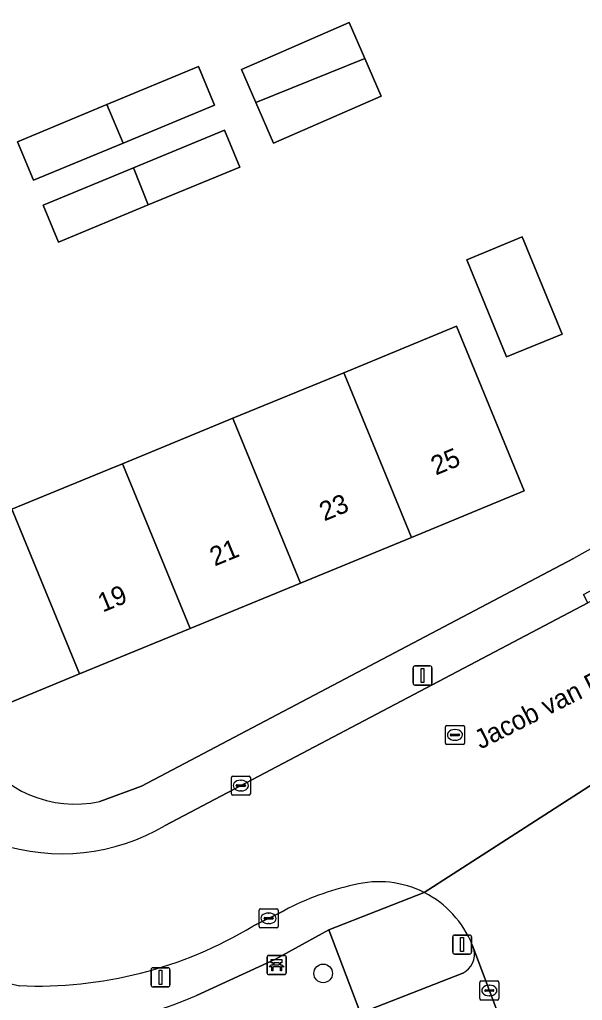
# Model space of a CAD drawing. Extents: x 162989 to 165008, y 383432 to 384338.
# Drawn here: x 163914.9 to 163944.5, y 383839.9 to 383891.5 of the extents above; entities that cross this region are included whole.
import ezdxf

# ---------------------------------------------------------------- set-up
doc = ezdxf.new("R2010")
doc.units = 0
for name, color, linetype in [('IMGEO_Bank', 7, 'Continuous'), ('IMGEO_Boom', 7, 'Continuous'), ('IMGEO_Erf', 7, 'Continuous'), ('IMGEO_Groenvoorziening', 7, 'Continuous'), ('IMGEO_Kolk', 7, 'Continuous'), ('IMGEO_Lichtmast', 7, 'Continuous'), ('IMGEO_Openbare_ruimte_label', 7, 'Continuous'), ('IMGEO_Pand', 7, 'Continuous'), ('IMGEO_Pand_nummerreeks', 7, 'Continuous'), ('IMGEO_Parkeervlak_open', 7, 'Continuous'), ('IMGEO_Rijbaan_lokaal_open', 7, 'Continuous'), ('IMGEO_Rioolput', 7, 'Continuous'), ('IMGEO_Voetpad_open', 7, 'Continuous')]:
    doc.layers.add(name, color=color, linetype=linetype)

msp = doc.modelspace()

# ---------------------------------------------------------------- linework, layer by layer
at = {"layer": 'IMGEO_Bank'}
for p, q in [((163928.006, 383842.275), (163928.847, 383842.275)), ((163928.847, 383842.275), (163928.006, 383842.275)), ((163927.931, 383841.35), (163927.931, 383842.191)), ((163927.931, 383842.191), (163927.931, 383841.35)), ((163928.24, 383841.781), (163928.24, 383841.887)), ((163928.284, 383841.887), (163928.284, 383841.781)), ((163928.572, 383841.893), (163928.29, 383841.893)), ((163928.29, 383841.775), (163928.572, 383841.775)), ((163928.578, 383841.781), (163928.578, 383841.887)), ((163928.622, 383841.887), (163928.622, 383841.781)), ((163928.931, 383842.2), (163928.931, 383841.359)), ((163928.931, 383841.359), (163928.931, 383842.2)), ((163928.856, 383841.275), (163928.015, 383841.275)), ((163928.015, 383841.275), (163928.856, 383841.275)), ((163928.628, 383841.673), (163928.235, 383841.673))]:
    msp.add_line(p, q, dxfattribs=at)
for points in [[(163928.178, 383841.673), (163928.036, 383841.673), (163928.148, 383841.775), (163928.234, 383841.775)], [(163928.234, 383841.893), (163928.148, 383841.893), (163928.148, 383842.054), (163928.711, 383842.054), (163928.711, 383841.893), (163928.628, 383841.893)], [(163928.628, 383841.775), (163928.711, 383841.775), (163928.823, 383841.673), (163928.684, 383841.673)], [(163928.228, 383841.666), (163928.228, 383841.459), (163928.185, 383841.459), (163928.185, 383841.666)], [(163928.678, 383841.666), (163928.678, 383841.459), (163928.634, 383841.459), (163928.634, 383841.666)]]:
    msp.add_lwpolyline(points, dxfattribs=at)
for centre, radius, start, end in [((163928.009, 383842.197), 0.0779, 92.4484, 184.2845), ((163928.009, 383842.197), 0.0779, 92.4484, 184.2845), ((163928.853, 383842.197), 0.0779, 2.4484, 94.2845), ((163928.853, 383842.197), 0.0779, 2.4484, 94.2845), ((163928.233, 383841.886), 0.00671, 2.8957, 87.1043), ((163928.233, 383841.782), 0.00671, 272.8957, 357.1043), ((163928.29, 383841.886), 0.00671, 92.8957, 177.1043), ((163928.29, 383841.782), 0.00671, 182.8957, 267.1043), ((163928.572, 383841.886), 0.00671, 2.8957, 87.1043), ((163928.572, 383841.782), 0.00671, 272.8957, 357.1043), ((163928.629, 383841.886), 0.00671, 92.8957, 177.1043), ((163928.629, 383841.782), 0.00671, 182.8957, 267.1043), ((163928.009, 383841.353), 0.0779, 182.4484, 274.2845), ((163928.009, 383841.353), 0.0779, 182.4484, 274.2845), ((163928.178, 383841.666), 0.00671, 2.8957, 87.1043), ((163928.235, 383841.666), 0.00671, 92.8957, 177.1043), ((163928.627, 383841.666), 0.00671, 2.8957, 87.1043), ((163928.684, 383841.666), 0.00671, 92.8957, 177.1043), ((163928.853, 383841.353), 0.0779, 272.4484, 4.2845), ((163928.853, 383841.353), 0.0779, 272.4484, 4.2845)]:
    msp.add_arc(centre, radius, start, end, dxfattribs=at)
at = {"layer": 'IMGEO_Boom'}
msp.add_circle((163930.876, 383841.333), 0.489, dxfattribs=at)
at = {"layer": 'IMGEO_Erf'}
for points in [[(163904.184, 383891.608), (163898.226, 383889.141), (163903.318, 383876.394), (163909.026, 383878.709), (163910.869, 383874.166), (163905.137, 383871.841), (163908.558, 383863.277), (163914.511, 383865.725), (163919.581, 383867.809), (163920.323, 383868.114), (163926.135, 383870.504), (163931.965, 383872.901), (163937.898, 383875.34), (163941.457, 383866.686), (163935.522, 383864.245), (163929.693, 383861.848), (163923.881, 383859.458), (163918.069, 383857.068), (163912.119, 383854.621), (163912.626, 383853.153)], [(163919.14, 383850.372), (163921.327, 383851.177), (163944.035, 383863.14)]]:
    msp.add_lwpolyline(points, dxfattribs=at)
for points in [[(163933.927, 383887.43), (163928.268, 383884.965), (163927.335, 383887.105), (163926.578, 383888.844), (163932.237, 383891.309), (163933.063, 383889.412)], [(163920.352, 383884.971), (163915.637, 383883.019), (163914.798, 383885.044), (163919.507, 383886.994), (163924.321, 383888.987), (163925.16, 383886.962)], [(163926.493, 383883.711), (163921.674, 383881.716), (163916.953, 383879.761), (163916.146, 383881.708), (163920.894, 383883.674), (163925.682, 383885.656)], [(163941.347, 383880.036), (163943.446, 383874.933), (163940.524, 383873.732), (163938.425, 383878.834)]]:
    msp.add_lwpolyline(points, close=True, dxfattribs=at)
for centre, radius, start, end in [((164118.195, 383549.945), 358.362, 112.03147, 119.07734), ((163917.828, 383856.318), 6.089, 211.3188, 282.4434)]:
    msp.add_arc(centre, radius, start, end, dxfattribs=at)
at = {"layer": 'IMGEO_Groenvoorziening'}
msp.add_lwpolyline([(163942.47, 383827.489), (163937.95, 383825.769), (163937.537, 383826.857), (163930.222, 383824.229), (163928.561, 383820.673), (163927.432, 383821.267), (163929.366, 383824.941), (163937.115, 383827.971), (163931.179, 383843.624), (163928.371, 383842.084), (163924.22, 383840.172)], dxfattribs=at)
msp.add_arc((163916.606, 383857.515), 18.941, 261.9673, 293.7031, dxfattribs=at)
at = {"layer": 'IMGEO_Kolk'}
for p, q in [((163926.05, 383850.776), (163926.05, 383851.628)), ((163926.125, 383851.702), (163926.977, 383851.702)), ((163927.051, 383851.628), (163927.051, 383850.776)), ((163926.309, 383851.196), (163926.309, 383851.208)), ((163926.747, 383851.159), (163926.349, 383851.159)), ((163926.352, 383851.245), (163926.75, 383851.245)), ((163926.538, 383851.482), (163926.563, 383851.482)), ((163926.793, 383851.208), (163926.793, 383851.196)), ((163926.977, 383850.702), (163926.125, 383850.702)), ((163926.561, 383850.922), (163926.536, 383850.922)), ((163927.507, 383843.8), (163927.507, 383844.652)), ((163927.582, 383844.726), (163928.434, 383844.726)), ((163927.995, 383844.506), (163928.02, 383844.506)), ((163928.508, 383844.652), (163928.508, 383843.8)), ((163927.766, 383844.22), (163927.766, 383844.232)), ((163928.204, 383844.183), (163927.806, 383844.183)), ((163927.809, 383844.269), (163928.207, 383844.269)), ((163928.018, 383843.946), (163927.993, 383843.946)), ((163928.25, 383844.232), (163928.25, 383844.22)), ((163928.434, 383843.726), (163927.582, 383843.726)), ((163939.117, 383840.008), (163939.117, 383840.86)), ((163939.192, 383840.934), (163940.044, 383840.934)), ((163939.605, 383840.714), (163939.63, 383840.714)), ((163940.118, 383840.86), (163940.118, 383840.008)), ((163939.376, 383840.428), (163939.376, 383840.44)), ((163939.814, 383840.391), (163939.416, 383840.391)), ((163939.419, 383840.477), (163939.817, 383840.477)), ((163939.86, 383840.44), (163939.86, 383840.428)), ((163940.044, 383839.934), (163939.192, 383839.934)), ((163939.628, 383840.154), (163939.603, 383840.154))]:
    msp.add_line(p, q, dxfattribs=at)
for points in [[(163926.05, 383850.776), (163926.05, 383851.628)], [(163926.125, 383851.702), (163926.977, 383851.702)], [(163927.051, 383851.628), (163927.051, 383850.776)], [(163926.977, 383850.702), (163926.125, 383850.702)], [(163927.507, 383843.8), (163927.507, 383844.652)], [(163927.582, 383844.726), (163928.434, 383844.726)], [(163928.508, 383844.652), (163928.508, 383843.8)], [(163928.434, 383843.726), (163927.582, 383843.726)], [(163939.117, 383840.008), (163939.117, 383840.86)], [(163939.192, 383840.934), (163940.044, 383840.934)], [(163940.118, 383840.86), (163940.118, 383840.008)], [(163940.044, 383839.934), (163939.192, 383839.934)]]:
    msp.add_lwpolyline(points, dxfattribs=at)
for centre, radius, start, end in [((163926.127, 383851.626), 0.0765, 91.552, 178.448), ((163926.127, 383851.626), 0.0765, 91.552, 178.448), ((163926.975, 383851.626), 0.0765, 1.552, 88.448), ((163926.975, 383851.626), 0.0765, 1.552, 88.448), ((163926.349, 383851.205), 0.0403, 85.8775, 175.7526), ((163926.346, 383851.195), 0.0366, 178.938, 274.7102), ((163926.75, 383851.202), 0.043, 264.8664, 352.4533), ((163926.754, 383851.207), 0.0386, 1.7309, 96.639), ((163926.127, 383850.778), 0.0765, 181.552, 268.448), ((163926.127, 383850.778), 0.0765, 181.552, 268.448), ((163926.975, 383850.778), 0.0765, 271.552, 358.448), ((163926.975, 383850.778), 0.0765, 271.552, 358.448), ((163927.584, 383844.65), 0.0765, 91.552, 178.448), ((163927.584, 383844.65), 0.0765, 91.552, 178.448), ((163928.432, 383844.65), 0.0765, 1.552, 88.448), ((163928.432, 383844.65), 0.0765, 1.552, 88.448), ((163927.806, 383844.229), 0.0403, 85.8775, 175.7526), ((163927.803, 383844.219), 0.0366, 178.938, 274.7102), ((163928.207, 383844.226), 0.043, 264.8664, 352.4533), ((163928.211, 383844.231), 0.0386, 1.7309, 96.639), ((163927.584, 383843.802), 0.0765, 181.552, 268.448), ((163927.584, 383843.802), 0.0765, 181.552, 268.448), ((163928.432, 383843.802), 0.0765, 271.552, 358.448), ((163928.432, 383843.802), 0.0765, 271.552, 358.448), ((163939.194, 383840.858), 0.0765, 91.552, 178.448), ((163939.194, 383840.858), 0.0765, 91.552, 178.448), ((163940.042, 383840.858), 0.0765, 1.552, 88.448), ((163940.042, 383840.858), 0.0765, 1.552, 88.448), ((163939.416, 383840.437), 0.0403, 85.8775, 175.7526), ((163939.413, 383840.427), 0.0366, 178.938, 274.7102), ((163939.817, 383840.434), 0.043, 264.8664, 352.4533), ((163939.821, 383840.439), 0.0386, 1.7309, 96.639), ((163939.194, 383840.01), 0.0765, 181.552, 268.448), ((163939.194, 383840.01), 0.0765, 181.552, 268.448), ((163940.042, 383840.01), 0.0765, 271.552, 358.448), ((163940.042, 383840.01), 0.0765, 271.552, 358.448)]:
    msp.add_arc(centre, radius, start, end, dxfattribs=at)
for centre, major_axis, ratio, start_param, end_param in [((163926.537, 383851.202), (-0.387, 0.002), 0.722429, 4.712389, 7.853982), ((163926.562, 383851.202), (-0.39, 0.002), 0.717154, 1.570796, 4.712389), ((163927.994, 383844.226), (-0.387, 0.002), 0.722429, 4.712389, 7.853982), ((163928.019, 383844.226), (-0.39, 0.002), 0.717154, 1.570796, 4.712389), ((163939.604, 383840.434), (-0.387, 0.002), 0.722429, 4.712389, 7.853982), ((163939.629, 383840.434), (-0.39, 0.002), 0.717154, 1.570796, 4.712389)]:
    msp.add_ellipse(centre, major_axis=major_axis, ratio=ratio, start_param=start_param, end_param=end_param, dxfattribs=at)
at = {"layer": 'IMGEO_Lichtmast'}
for p, q in [((163935.606, 383856.589), (163935.606, 383857.389)), ((163935.606, 383857.389), (163935.606, 383856.589)), ((163935.706, 383857.489), (163936.496, 383857.489)), ((163936.496, 383857.489), (163935.706, 383857.489)), ((163936.596, 383857.389), (163936.596, 383856.589)), ((163936.596, 383856.589), (163936.596, 383857.389)), ((163936.496, 383856.489), (163935.706, 383856.489)), ((163935.706, 383856.489), (163936.496, 383856.489)), ((163937.789, 383843.35), (163938.579, 383843.35)), ((163938.579, 383843.35), (163937.789, 383843.35)), ((163937.689, 383842.45), (163937.689, 383843.25)), ((163937.689, 383843.25), (163937.689, 383842.45)), ((163938.679, 383843.25), (163938.679, 383842.45)), ((163938.679, 383842.45), (163938.679, 383843.25)), ((163938.579, 383842.35), (163937.789, 383842.35)), ((163937.789, 383842.35), (163938.579, 383842.35)), ((163921.828, 383840.725), (163921.828, 383841.525)), ((163921.828, 383841.525), (163921.828, 383840.725)), ((163921.928, 383841.625), (163922.718, 383841.625)), ((163922.718, 383841.625), (163921.928, 383841.625)), ((163922.818, 383841.525), (163922.818, 383840.725)), ((163922.818, 383840.725), (163922.818, 383841.525)), ((163922.718, 383840.625), (163921.928, 383840.625)), ((163921.928, 383840.625), (163922.718, 383840.625))]:
    msp.add_line(p, q, dxfattribs=at)
for points in [[(163936.026, 383857.364), (163936.176, 383857.364), (163936.176, 383856.614), (163936.026, 383856.614), (163936.026, 383857.364)], [(163938.109, 383843.225), (163938.259, 383843.225), (163938.259, 383842.475), (163938.109, 383842.475), (163938.109, 383843.225)], [(163922.248, 383841.5), (163922.398, 383841.5), (163922.398, 383840.75), (163922.248, 383840.75), (163922.248, 383841.5)]]:
    msp.add_lwpolyline(points, dxfattribs=at)
for centre, start, end in [((163935.706, 383857.389), 90, 180), ((163935.706, 383857.389), 90, 180), ((163936.496, 383857.389), 0, 90), ((163936.496, 383857.389), 360, 90), ((163935.706, 383856.589), 180, 270), ((163935.706, 383856.589), 180, 270), ((163936.496, 383856.589), 270, 0), ((163936.496, 383856.589), 270, 0), ((163937.789, 383843.25), 90, 180), ((163937.789, 383843.25), 90, 180), ((163938.579, 383843.25), 0, 90), ((163938.579, 383843.25), 360, 90), ((163937.789, 383842.45), 180, 270), ((163937.789, 383842.45), 180, 270), ((163938.579, 383842.45), 270, 0), ((163938.579, 383842.45), 270, 0), ((163921.928, 383841.525), 90, 180), ((163921.928, 383841.525), 90, 180), ((163922.718, 383841.525), 0, 90), ((163922.718, 383841.525), 360, 90), ((163921.928, 383840.725), 180, 270), ((163921.928, 383840.725), 180, 270), ((163922.718, 383840.725), 270, 0), ((163922.718, 383840.725), 270, 0)]:
    msp.add_arc(centre, 0.1, start, end, dxfattribs=at)
at = {"layer": 'IMGEO_Pand'}
for points in [[(163933.063, 383889.412), (163932.237, 383891.309), (163926.578, 383888.844), (163927.335, 383887.105)], [(163933.063, 383889.412), (163927.335, 383887.105), (163928.268, 383884.965), (163933.927, 383887.43)], [(163919.507, 383886.994), (163920.352, 383884.971), (163925.16, 383886.962), (163924.321, 383888.987)], [(163919.507, 383886.994), (163914.798, 383885.044), (163915.637, 383883.019), (163920.352, 383884.971)], [(163920.894, 383883.674), (163921.674, 383881.716), (163926.493, 383883.711), (163925.682, 383885.656)], [(163920.894, 383883.674), (163916.146, 383881.708), (163916.953, 383879.761), (163921.674, 383881.716)], [(163940.524, 383873.732), (163943.446, 383874.933), (163941.347, 383880.036), (163938.425, 383878.834)], [(163931.965, 383872.901), (163932.014, 383872.778), (163935.522, 383864.245), (163941.457, 383866.686), (163937.898, 383875.34)], [(163929.693, 383861.848), (163935.522, 383864.245), (163932.014, 383872.778), (163931.965, 383872.901), (163926.135, 383870.504), (163926.184, 383870.381)], [(163929.693, 383861.848), (163926.184, 383870.381), (163926.135, 383870.504), (163920.323, 383868.114), (163920.372, 383867.99), (163923.881, 383859.458)], [(163918.069, 383857.068), (163923.881, 383859.458), (163920.372, 383867.99), (163920.323, 383868.114), (163919.581, 383867.809), (163914.511, 383865.725), (163914.561, 383865.6)], [(163914.561, 383865.6), (163914.511, 383865.725), (163908.558, 383863.277), (163910.221, 383859.234), (163912.119, 383854.621), (163918.069, 383857.068)]]:
    msp.add_lwpolyline(points, close=True, dxfattribs=at)
at = {"layer": 'IMGEO_Parkeervlak_open'}
for points in [[(163944.48, 383827.548), (163938.798, 383842.61)], [(163938.223, 383841.35), (163933.329, 383839.438), (163938.309, 383826.583), (163942.572, 383828.205)]]:
    msp.add_lwpolyline(points, dxfattribs=at)
msp.add_arc((163937.747, 383842.328), 1.088, 295.9431, 14.9978, dxfattribs=at)
at = {"layer": 'IMGEO_Rijbaan_lokaal_open'}
for points in [[(163948.047, 383862.519), (163944.804, 383860.805), (163922.562, 383849.102)], [(163945.342, 383851.462), (163936.197, 383845.581)], [(163936.197, 383845.581), (163945.342, 383851.462)], [(163927.184, 383843.817), (163928.844, 383844.644)], [(163938.712, 383842.838), (163938.798, 383842.61), (163944.48, 383827.548)]]:
    msp.add_lwpolyline(points, dxfattribs=at)
for centre, radius, start, end in [((163917.123, 383858.353), 10.731, 203.4405, 300.4516), ((163918.975, 383861.158), 20.871, 212.7923, 258.7749), ((163935.56, 383831.973), 14.341, 102.3342, 117.9264), ((163933.814, 383840.873), 5.277, 63.1489, 104.4495), ((163933.808, 383840.866), 5.286, 21.9069, 63.1273), ((163915.861, 383862.588), 21.921, 267.518, 301.0987)]:
    msp.add_arc(centre, radius, start, end, dxfattribs=at)
at = {"layer": 'IMGEO_Rioolput'}
for p, q in [((163937.308, 383853.44), (163937.308, 383854.292)), ((163937.383, 383854.366), (163938.235, 383854.366)), ((163937.796, 383854.146), (163937.821, 383854.146)), ((163938.309, 383854.292), (163938.309, 383853.44)), ((163937.567, 383853.86), (163937.567, 383853.872)), ((163938.005, 383853.823), (163937.607, 383853.823)), ((163937.61, 383853.909), (163938.008, 383853.909)), ((163938.051, 383853.872), (163938.051, 383853.86)), ((163938.235, 383853.366), (163937.383, 383853.366)), ((163937.819, 383853.586), (163937.794, 383853.586))]:
    msp.add_line(p, q, dxfattribs=at)
for points in [[(163937.308, 383853.44), (163937.308, 383854.292)], [(163937.383, 383854.366), (163938.235, 383854.366)], [(163938.309, 383854.292), (163938.309, 383853.44)], [(163938.235, 383853.366), (163937.383, 383853.366)]]:
    msp.add_lwpolyline(points, dxfattribs=at)
for centre, radius, start, end in [((163937.385, 383854.29), 0.0765, 91.552, 178.448), ((163937.385, 383854.29), 0.0765, 91.552, 178.448), ((163938.233, 383854.29), 0.0765, 1.552, 88.448), ((163938.233, 383854.29), 0.0765, 1.552, 88.448), ((163937.607, 383853.869), 0.0403, 85.8775, 175.7526), ((163937.604, 383853.859), 0.0366, 178.938, 274.7102), ((163938.008, 383853.866), 0.043, 264.8664, 352.4533), ((163938.012, 383853.871), 0.0386, 1.7309, 96.639), ((163937.385, 383853.442), 0.0765, 181.552, 268.448), ((163937.385, 383853.442), 0.0765, 181.552, 268.448), ((163938.233, 383853.442), 0.0765, 271.552, 358.448), ((163938.233, 383853.442), 0.0765, 271.552, 358.448)]:
    msp.add_arc(centre, radius, start, end, dxfattribs=at)
for centre, major_axis, ratio, start_param, end_param in [((163937.795, 383853.866), (-0.387, 0.002), 0.722429, 4.712389, 7.853982), ((163937.82, 383853.866), (-0.39, 0.002), 0.717154, 1.570796, 4.712389)]:
    msp.add_ellipse(centre, major_axis=major_axis, ratio=ratio, start_param=start_param, end_param=end_param, dxfattribs=at)
at = {"layer": 'IMGEO_Voetpad_open'}
for points in [[(163944.035, 383863.14), (163921.327, 383851.177), (163919.14, 383850.372)], [(163922.562, 383849.102), (163944.804, 383860.805), (163944.578, 383861.251), (163947.821, 383862.964), (163948.047, 383862.519)], [(163924.22, 383840.172), (163928.371, 383842.084), (163931.179, 383843.624), (163936.197, 383845.581)], [(163936.197, 383845.581), (163931.179, 383843.624), (163937.115, 383827.971), (163937.537, 383826.857), (163937.95, 383825.769), (163942.47, 383827.489)], [(163928.844, 383844.644), (163927.184, 383843.817)], [(163938.798, 383842.61), (163938.712, 383842.838)], [(163942.572, 383828.205), (163938.309, 383826.583), (163933.329, 383839.438), (163938.223, 383841.35)]]:
    msp.add_lwpolyline(points, dxfattribs=at)
for centre, radius, start, end in [((164118.195, 383549.945), 358.362, 112.03147, 119.07734), ((163917.123, 383858.353), 10.731, 203.4405, 300.4516), ((163917.828, 383856.318), 6.089, 211.3188, 282.4434), ((163918.975, 383861.158), 20.871, 212.7923, 258.7749), ((163935.56, 383831.973), 14.341, 102.3342, 117.9264), ((163933.814, 383840.873), 5.277, 63.1489, 104.4495), ((163933.808, 383840.866), 5.286, 21.9069, 63.1273), ((163915.861, 383862.588), 21.921, 267.518, 301.0987), ((163937.747, 383842.328), 1.088, 295.9431, 14.9978), ((163916.606, 383857.515), 18.941, 261.9673, 293.7031)]:
    msp.add_arc(centre, radius, start, end, dxfattribs=at)

# ---------------------------------------------------------------- texts
at = {"layer": 'IMGEO_Openbare_ruimte_label'}
msp.add_text('Jacob van Deventerstraat', height=1, rotation=26.7444, dxfattribs=at).set_placement((163939.151, 383853.092))
at = {"layer": 'IMGEO_Pand_nummerreeks'}
for s, p in [('25', (163936.801, 383867.496)), ('23', (163930.934, 383865.083)), ('21', (163925.17, 383862.713)), ('19', (163919.282, 383860.292))]:
    msp.add_text(s, height=1, rotation=22.3545, dxfattribs=at).set_placement(p)

doc.saveas('drawing.dxf')
